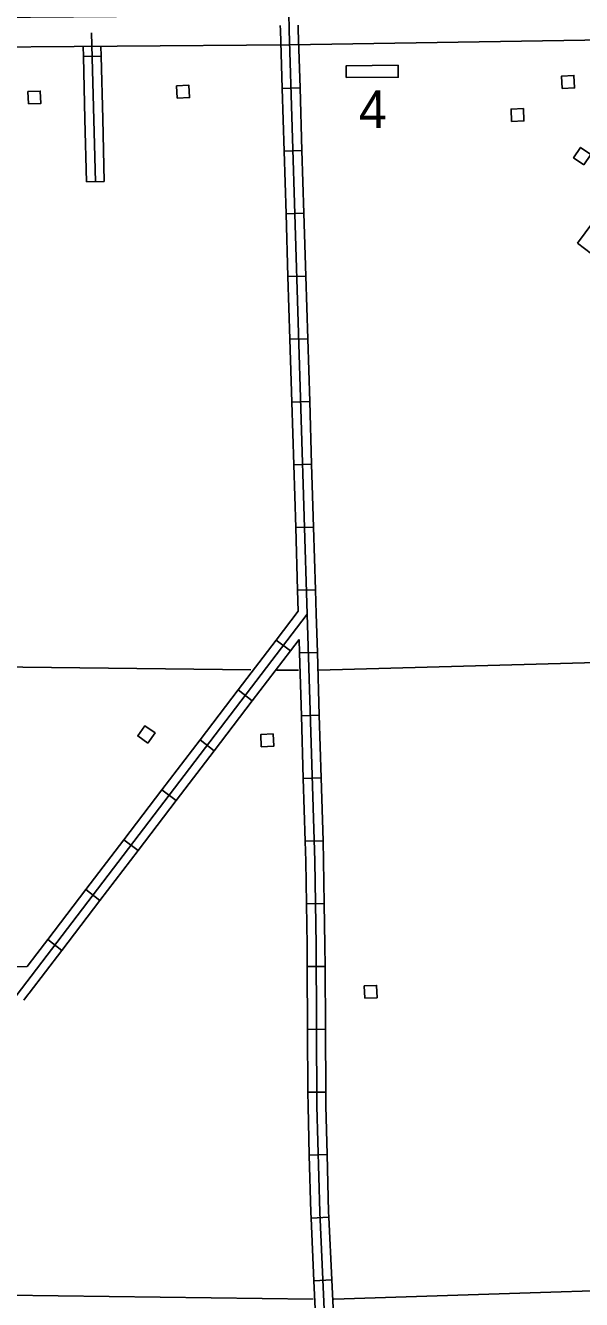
# Model space of a CAD drawing. Extents: x 1671357 to 13005564, y 567358 to 14261451.
# Drawn here: x 12758253.4 to 12758262.26, y 14259875.03 to 14259895.33 of the extents above; entities that cross this region are included whole.
import ezdxf

# ---------------------------------------------------------------- set-up
doc = ezdxf.new("R2010")
doc.units = 0
for name, color, linetype in [('10', 7, 'Continuous'), ('31', 7, 'Continuous'), ('32', 7, 'Continuous'), ('4', 7, 'Continuous'), ('5', 7, 'Continuous'), ('56', 7, 'Continuous')]:
    doc.layers.add(name, color=color, linetype=linetype)

msp = doc.modelspace()

# ---------------------------------------------------------------- linework, layer by layer
at = {"layer": '10'}
msp.add_lwpolyline([(12758252.103, 14259895.45), (12758257.601, 14259895.49), (12758264.985, 14259895.609), (12758266.455, 14259895.665), (12758266.759, 14259895.697), (12758266.999, 14259895.749), (12758267.474, 14259895.892), (12758267.595, 14259895.941), (12758267.766, 14259895.99), (12758268.026, 14259896.045), (12758268.289, 14259896.068), (12758272.536, 14259896.175), (12758272.553, 14259895.7), (12758268.096, 14259895.575), (12758267.879, 14259895.53), (12758267.75, 14259895.493), (12758267.633, 14259895.445), (12758267.117, 14259895.291), (12758266.835, 14259895.229), (12758266.49, 14259895.192), (12758264.998, 14259895.136), (12758257.606, 14259895.017), (12758252.112, 14259894.977)], close=True, dxfattribs=at)
at = {"layer": '31'}
for p, q in [((12758254.607, 14259894.84), (12758254.323, 14259894.833)), ((12758254.373, 14259892.833), (12758254.657, 14259892.841))]:
    msp.add_line(p, q, dxfattribs=at)
for points in [[(12758254.515, 14259892.837), (12758254.455, 14259895.212)], [(12758254.323, 14259894.833), (12758254.319, 14259894.993)], [(12758254.607, 14259894.84), (12758254.603, 14259894.995)], [(12758254.323, 14259894.833), (12758254.348, 14259893.833)], [(12758254.632, 14259893.84), (12758254.607, 14259894.84)], [(12758254.348, 14259893.833), (12758254.373, 14259892.833)], [(12758254.657, 14259892.841), (12758254.632, 14259893.84)]]:
    msp.add_lwpolyline(points, dxfattribs=at)
at = {"layer": '32'}
for p, q in [((12758257.774, 14259894.334), (12758257.49, 14259894.325)), ((12758257.805, 14259893.334), (12758257.521, 14259893.326)), ((12758257.835, 14259892.335), (12758257.551, 14259892.326)), ((12758262.418, 14259891.69), (12758262.191, 14259891.86)), ((12758257.866, 14259891.335), (12758257.582, 14259891.326)), ((12758257.897, 14259890.335), (12758257.613, 14259890.327)), ((12758257.928, 14259889.336), (12758257.644, 14259889.327)), ((12758257.958, 14259888.336), (12758257.674, 14259888.327)), ((12758257.989, 14259887.336), (12758257.705, 14259887.328)), ((12758258.02, 14259886.337), (12758257.736, 14259886.328)), ((12758257.62, 14259885.363), (12758257.395, 14259885.535)), ((12758258.05, 14259885.337), (12758257.766, 14259885.329)), ((12758257.014, 14259884.568), (12758256.788, 14259884.74)), ((12758258.08, 14259884.337), (12758257.796, 14259884.329)), ((12758256.407, 14259883.772), (12758256.182, 14259883.945)), ((12758258.11, 14259883.338), (12758257.826, 14259883.329)), ((12758255.801, 14259882.977), (12758255.575, 14259883.149)), ((12758255.195, 14259882.182), (12758254.969, 14259882.354)), ((12758258.14, 14259882.338), (12758257.856, 14259882.329)), ((12758254.588, 14259881.387), (12758254.362, 14259881.559)), ((12758258.161, 14259881.336), (12758257.877, 14259881.332)), ((12758253.982, 14259880.591), (12758253.756, 14259880.764)), ((12758258.173, 14259880.335), (12758257.889, 14259880.333)), ((12758258.179, 14259879.335), (12758257.895, 14259879.333)), ((12758258.184, 14259878.334), (12758257.9, 14259878.333)), ((12758258.206, 14259877.337), (12758257.922, 14259877.33)), ((12758258.233, 14259876.341), (12758257.949, 14259876.327)), ((12758258.279, 14259875.342), (12758257.996, 14259875.328))]:
    msp.add_line(p, q, dxfattribs=at)
for points in [[(12758258.343, 14259871.929), (12758258.203, 14259873.921), (12758258.087, 14259876.419), (12758258.044, 14259878.111), (12758258.029, 14259880.674), (12758258.008, 14259882.015), (12758257.89, 14259885.95), (12758257.603, 14259895.253), (12758257.507, 14259900.229), (12758257.298, 14259905.358), (12758257.214, 14259907.777), (12758257.207, 14259908.988)], [(12758257.49, 14259894.325), (12758257.461, 14259895.25), (12758257.46, 14259895.327)], [(12758257.774, 14259894.334), (12758257.745, 14259895.257), (12758257.744, 14259895.332)], [(12758257.521, 14259893.326), (12758257.49, 14259894.325)], [(12758257.805, 14259893.334), (12758257.774, 14259894.334)], [(12758257.551, 14259892.326), (12758257.521, 14259893.326)], [(12758257.835, 14259892.335), (12758257.805, 14259893.334)], [(12758262.191, 14259891.86), (12758262.789, 14259892.661)], [(12758257.582, 14259891.326), (12758257.551, 14259892.326)], [(12758257.866, 14259891.335), (12758257.835, 14259892.335)], [(12758257.613, 14259890.327), (12758257.582, 14259891.326)], [(12758257.897, 14259890.335), (12758257.866, 14259891.335)], [(12758257.644, 14259889.327), (12758257.613, 14259890.327)], [(12758257.928, 14259889.336), (12758257.897, 14259890.335)], [(12758257.674, 14259888.327), (12758257.644, 14259889.327)], [(12758257.958, 14259888.336), (12758257.928, 14259889.336)], [(12758257.705, 14259887.328), (12758257.674, 14259888.327)], [(12758257.989, 14259887.336), (12758257.958, 14259888.336)], [(12758257.736, 14259886.328), (12758257.705, 14259887.328)], [(12758258.02, 14259886.337), (12758257.989, 14259887.336)], [(12758257.746, 14259885.996), (12758257.736, 14259886.328)], [(12758258.05, 14259885.337), (12758258.032, 14259885.954), (12758258.02, 14259886.337)], [(12758246.821, 14259871.437), (12758257.89, 14259885.95)], [(12758257.395, 14259885.535), (12758257.746, 14259885.996)], [(12758256.788, 14259884.74), (12758257.395, 14259885.535)], [(12758257.62, 14259885.363), (12758257.76, 14259885.545)], [(12758257.766, 14259885.329), (12758257.76, 14259885.545)], [(12758257.014, 14259884.568), (12758257.62, 14259885.363)], [(12758257.796, 14259884.329), (12758257.766, 14259885.329)], [(12758258.08, 14259884.337), (12758258.05, 14259885.337)], [(12758256.182, 14259883.945), (12758256.788, 14259884.74)], [(12758256.407, 14259883.772), (12758257.014, 14259884.568)], [(12758257.826, 14259883.329), (12758257.796, 14259884.329)], [(12758258.11, 14259883.338), (12758258.08, 14259884.337)], [(12758255.575, 14259883.149), (12758256.182, 14259883.945)], [(12758255.801, 14259882.977), (12758256.407, 14259883.772)], [(12758257.856, 14259882.329), (12758257.826, 14259883.329)], [(12758258.14, 14259882.338), (12758258.11, 14259883.338)], [(12758254.969, 14259882.354), (12758255.575, 14259883.149)], [(12758255.195, 14259882.182), (12758255.801, 14259882.977)], [(12758254.362, 14259881.559), (12758254.969, 14259882.354)], [(12758257.877, 14259881.332), (12758257.866, 14259882.012), (12758257.856, 14259882.329)], [(12758258.161, 14259881.336), (12758258.15, 14259882.018), (12758258.14, 14259882.338)], [(12758254.588, 14259881.387), (12758255.195, 14259882.182)], [(12758253.756, 14259880.764), (12758254.362, 14259881.559)], [(12758253.982, 14259880.591), (12758254.588, 14259881.387)], [(12758257.889, 14259880.333), (12758257.887, 14259880.672), (12758257.877, 14259881.332)], [(12758258.173, 14259880.335), (12758258.171, 14259880.675), (12758258.161, 14259881.336)], [(12758253.582, 14259880.535), (12758253.756, 14259880.764)], [(12758253.427, 14259880.333), (12758253.582, 14259880.535)], [(12758253.46, 14259879.908), (12758253.982, 14259880.591)], [(12758252.533, 14259880.326), (12758253.427, 14259880.333)], [(12758257.895, 14259879.333), (12758257.889, 14259880.333)], [(12758258.179, 14259879.335), (12758258.173, 14259880.335)], [(12758253.375, 14259879.796), (12758253.435, 14259879.875)], [(12758253.435, 14259879.875), (12758253.46, 14259879.908)], [(12758257.9, 14259878.333), (12758257.895, 14259879.333)], [(12758258.184, 14259878.334), (12758258.179, 14259879.335)], [(12758257.922, 14259877.33), (12758257.902, 14259878.109), (12758257.9, 14259878.333)], [(12758258.206, 14259877.337), (12758258.186, 14259878.113), (12758258.184, 14259878.334)], [(12758257.949, 14259876.327), (12758257.945, 14259876.413), (12758257.922, 14259877.33)], [(12758258.233, 14259876.341), (12758258.229, 14259876.424), (12758258.206, 14259877.337)], [(12758257.996, 14259875.328), (12758257.949, 14259876.327)], [(12758258.279, 14259875.342), (12758258.233, 14259876.341)], [(12758258.042, 14259874.329), (12758257.996, 14259875.328)], [(12758258.326, 14259874.342), (12758258.279, 14259875.342)]]:
    msp.add_lwpolyline(points, dxfattribs=at)
at = {"layer": '4'}
for points in [[(12758265.891, 14259875.279), (12758258.312, 14259875.035)], [(12758257.985, 14259875.033), (12758249.853, 14259875.142)]]:
    msp.add_lwpolyline(points, dxfattribs=at)
at = {"layer": '5'}
for points in [[(12758256.993, 14259885.063), (12758247.914, 14259885.169), (12758242.374, 14259885.099)], [(12758265.585, 14259885.262), (12758258.063, 14259885.054)], [(12758257.75, 14259885.054), (12758257.405, 14259885.058)]]:
    msp.add_lwpolyline(points, dxfattribs=at)
at = {"layer": '56'}
for points in [[(12758258.51, 14259894.496), (12758258.509, 14259894.686), (12758259.337, 14259894.693), (12758259.339, 14259894.503)], [(12758261.948, 14259894.324), (12758261.94, 14259894.521), (12758262.137, 14259894.53), (12758262.146, 14259894.333)], [(12758253.448, 14259894.076), (12758253.44, 14259894.273), (12758253.637, 14259894.281), (12758253.646, 14259894.084)], [(12758255.816, 14259894.168), (12758255.808, 14259894.365), (12758256.005, 14259894.374), (12758256.014, 14259894.177)], [(12758261.143, 14259893.797), (12758261.135, 14259893.994), (12758261.333, 14259894.002), (12758261.341, 14259893.805)], [(12758262.294, 14259893.109), (12758262.131, 14259893.22), (12758262.243, 14259893.384), (12758262.406, 14259893.273)], [(12758255.351, 14259883.894), (12758255.19, 14259884.008), (12758255.304, 14259884.169), (12758255.465, 14259884.056)], [(12758257.157, 14259883.833), (12758257.149, 14259884.03), (12758257.346, 14259884.039), (12758257.355, 14259883.842)], [(12758258.805, 14259879.829), (12758258.797, 14259880.026), (12758258.994, 14259880.034), (12758259.002, 14259879.837)]]:
    msp.add_lwpolyline(points, close=True, dxfattribs=at)

# ---------------------------------------------------------------- texts
msp.add_text('4', height=0.6, rotation=0.4939, dxfattribs=at).set_placement((12758258.712, 14259893.69))

doc.saveas('drawing.dxf')
